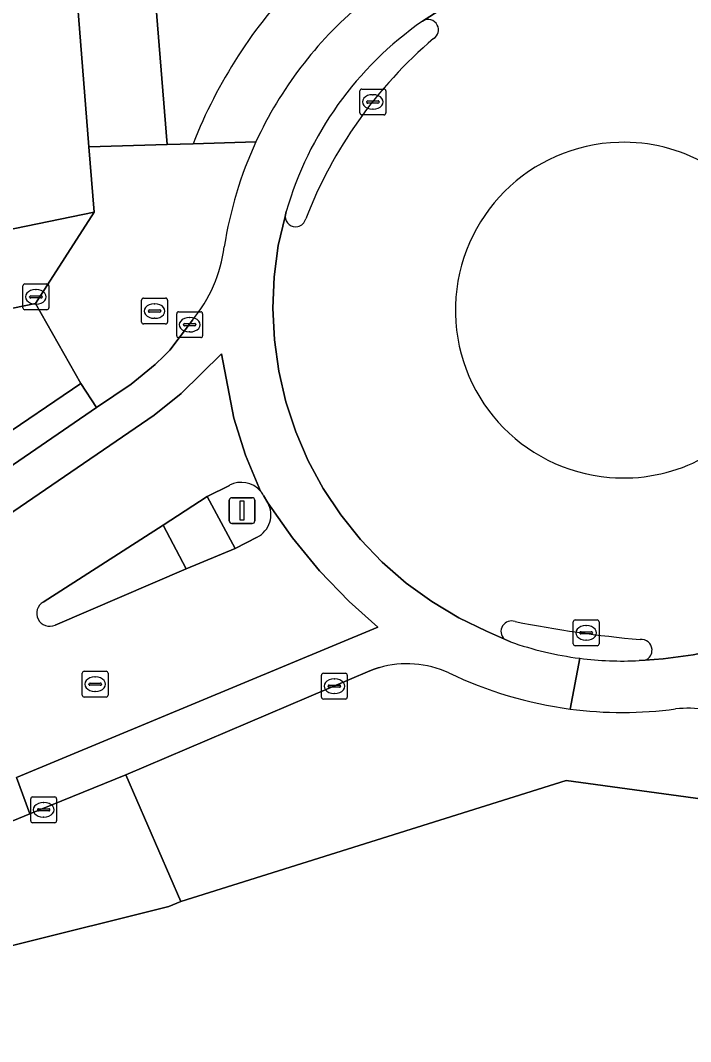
# Model space of a CAD drawing. Extents: x 157793 to 159380, y 380877 to 382313.
# Drawn here: x 158214.85 to 158240.78, y 381073.98 to 381113.49 of the extents above; entities that cross this region are included whole.
import ezdxf

# ---------------------------------------------------------------- set-up
doc = ezdxf.new("R2010")
doc.units = 0
for name, color, linetype in [('IMGEO_Erf', 7, 'Continuous'), ('IMGEO_Fietspad_gesloten', 7, 'Continuous'), ('IMGEO_Groenvoorziening', 7, 'Continuous'), ('IMGEO_Kolk', 7, 'Continuous'), ('IMGEO_Lichtmast', 7, 'Continuous'), ('IMGEO_Rijbaan_lokaal_gesloten', 7, 'Continuous'), ('IMGEO_Rioolput', 7, 'Continuous'), ('IMGEO_Verkeerseiland_open', 7, 'Continuous'), ('IMGEO_Voetpad_open', 7, 'Continuous')]:
    doc.layers.add(name, color=color, linetype=linetype)

msp = doc.modelspace()

# ---------------------------------------------------------------- linework, layer by layer
at = {"layer": 'IMGEO_Erf'}
for points in [[(158168.846, 381096.013), (158217.702, 381106.076), (158217.503, 381108.594), (158207.836, 381230.9)], [(158210.933, 380998.175), (158212.921, 381000), (158236.13, 381021.306), (158269.927, 381050.711), (158268.877, 381052.048), (158268.388, 381052.618), (158264.551, 381057.096), (158242.111, 381083.244), (158235.975, 381084.086), (158221.055, 381079.401), (158220.593, 381079.208), (158214.542, 381077.698)]]:
    msp.add_lwpolyline(points, dxfattribs=at)
at = {"layer": 'IMGEO_Fietspad_gesloten'}
for points in [[(158230.407, 381113.456), (158230.417, 381113.462), (158231.156, 381113.939)], [(158228.011, 381093.404), (158227.247, 381094.358), (158226.572, 381095.376), (158225.991, 381096.45), (158225.508, 381097.572), (158225.127, 381098.733), (158224.851, 381099.923), (158224.683, 381101.133), (158224.623, 381102.353), (158224.673, 381103.574), (158224.832, 381104.785), (158225.095, 381105.904), (158225.141, 381106.101)], [(158221.508, 381101.89), (158220.632, 381100.732), (158220.416, 381100.508), (158220.068, 381100.171), (158219.136, 381099.419), (158217.803, 381098.506), (158211.156, 381093.954), (158210.495, 381093.516), (158209.897, 381093.165), (158210.875, 381091.959), (158220.031, 381098.214), (158221.07, 381099.052), (158222.639, 381100.584), (158223.117, 381098.1), (158223.569, 381096.666), (158224.143, 381095.28)], [(158251.754, 381101.518), (158251.728, 381101.288), (158251.567, 381099.855), (158251.56, 381099.805), (158251.335, 381098.665), (158251.008, 381097.549), (158250.584, 381096.467), (158250.064, 381095.427), (158249.453, 381094.438), (158248.757, 381093.507), (158247.98, 381092.642), (158247.129, 381091.85), (158246.211, 381091.137), (158245.233, 381090.51), (158244.202, 381089.971), (158243.128, 381089.528), (158242.018, 381089.182), (158240.882, 381088.936), (158239.728, 381088.793), (158239.031, 381088.738), (158238.792, 381088.719)], [(158224.262, 381095.112), (158224.428, 381094.818), (158225.376, 381093.465), (158226.428, 381092.191), (158227.578, 381091.005), (158228.689, 381090.015), (158214.705, 381084.193), (158215.221, 381082.786), (158218.935, 381084.302), (158228.371, 381088.324), (158228.543, 381088.382), (158228.732, 381088.446)], [(158233.812, 381089.444), (158233.579, 381089.549), (158232.893, 381089.856), (158231.815, 381090.376), (158230.766, 381091.002), (158229.777, 381091.72), (158228.856, 381092.522), (158228.011, 381093.404)], [(158236.495, 381088.809), (158236.12, 381086.845)], [(158236.12, 381086.845), (158236.495, 381088.809)]]:
    msp.add_lwpolyline(points, dxfattribs=at)
for centre, radius, start, end in [((158238.156, 381102.322), 13.548, 55.513, 88.8076), ((158237.93, 381102.352), 15.377, 130.1236, 155.2315), ((158238.157, 381102.344), 13.548, 124.8955, 163.901), ((158237.906, 381102.37), 15.348, 155.2576, 171.1447), ((158217.314, 381105.398), 5.467, 320.0909, 353.0166), ((158223.405, 381094.631), 0.983, 29.2985, 41.3239), ((158238.135, 381101.723), 13.017, 250.6054, 262.7637), ((158238.149, 381101.675), 12.972, 262.673, 272.8395), ((158229.811, 381084.68), 3.917, 65.5749, 105.9914), ((158238.144, 381102.155), 15.443, 244.2362, 262.4708), ((158238.147, 381102.109), 15.398, 262.4354, 277.6768), ((158240.658, 381082.907), 3.968, 79.7759, 96.5639)]:
    msp.add_arc(centre, radius, start, end, dxfattribs=at)
at = {"layer": 'IMGEO_Groenvoorziening'}
for points in [[(158219.558, 381120.837), (158220.532, 381108.688), (158221.534, 381108.719)], [(158210.493, 381094.904), (158217.198, 381099.444), (158215.438, 381102.536), (158168.317, 381092.823)]]:
    msp.add_lwpolyline(points, dxfattribs=at)
msp.add_arc((158239.687, 381101.536), 19.523, 135.9823, 158.4121, dxfattribs=at)
at = {"layer": 'IMGEO_Kolk'}
for p, q in [((158228.067, 381110.835), (158228.919, 381110.835)), ((158227.992, 381109.909), (158227.992, 381110.761)), ((158228.48, 381110.615), (158228.505, 381110.615)), ((158228.993, 381110.761), (158228.993, 381109.909)), ((158228.251, 381110.329), (158228.251, 381110.341)), ((158228.689, 381110.292), (158228.291, 381110.292)), ((158228.294, 381110.378), (158228.692, 381110.378)), ((158228.503, 381110.055), (158228.478, 381110.055)), ((158228.735, 381110.341), (158228.735, 381110.329)), ((158228.919, 381109.835), (158228.067, 381109.835)), ((158215.028, 381103.292), (158215.88, 381103.292)), ((158214.953, 381102.366), (158214.953, 381103.218)), ((158215.441, 381103.072), (158215.466, 381103.072)), ((158215.954, 381103.218), (158215.954, 381102.366)), ((158215.212, 381102.786), (158215.212, 381102.798)), ((158215.65, 381102.749), (158215.252, 381102.749)), ((158215.255, 381102.835), (158215.653, 381102.835)), ((158215.464, 381102.512), (158215.439, 381102.512)), ((158215.696, 381102.798), (158215.696, 381102.786)), ((158215.88, 381102.292), (158215.028, 381102.292)), ((158220.902, 381101.29), (158220.902, 381102.142)), ((158220.977, 381102.216), (158221.829, 381102.216)), ((158221.903, 381102.142), (158221.903, 381101.29)), ((158221.161, 381101.71), (158221.161, 381101.722)), ((158221.204, 381101.759), (158221.602, 381101.759)), ((158221.39, 381101.996), (158221.415, 381101.996)), ((158221.645, 381101.722), (158221.645, 381101.71)), ((158221.599, 381101.673), (158221.201, 381101.673)), ((158221.413, 381101.436), (158221.388, 381101.436)), ((158221.829, 381101.216), (158220.977, 381101.216)), ((158236.318, 381090.293), (158237.17, 381090.293)), ((158236.243, 381089.367), (158236.243, 381090.219)), ((158236.545, 381089.836), (158236.943, 381089.836)), ((158236.731, 381090.073), (158236.756, 381090.073)), ((158237.244, 381090.219), (158237.244, 381089.367)), ((158236.502, 381089.787), (158236.502, 381089.799)), ((158236.94, 381089.75), (158236.542, 381089.75)), ((158236.754, 381089.513), (158236.729, 381089.513)), ((158236.986, 381089.799), (158236.986, 381089.787)), ((158237.17, 381089.293), (158236.318, 381089.293)), ((158226.501, 381087.303), (158226.501, 381088.155)), ((158226.576, 381088.229), (158227.428, 381088.229)), ((158226.989, 381088.009), (158227.014, 381088.009)), ((158227.502, 381088.155), (158227.502, 381087.303)), ((158226.76, 381087.723), (158226.76, 381087.735)), ((158227.198, 381087.686), (158226.8, 381087.686)), ((158226.803, 381087.772), (158227.201, 381087.772)), ((158227.244, 381087.735), (158227.244, 381087.723)), ((158227.428, 381087.229), (158226.576, 381087.229)), ((158227.012, 381087.449), (158226.987, 381087.449)), ((158215.253, 381082.519), (158215.253, 381083.371)), ((158215.328, 381083.445), (158216.18, 381083.445)), ((158215.741, 381083.225), (158215.766, 381083.225)), ((158216.254, 381083.371), (158216.254, 381082.519)), ((158215.512, 381082.939), (158215.512, 381082.951)), ((158215.95, 381082.902), (158215.552, 381082.902)), ((158215.555, 381082.988), (158215.953, 381082.988)), ((158215.996, 381082.951), (158215.996, 381082.939)), ((158216.18, 381082.445), (158215.328, 381082.445)), ((158215.764, 381082.665), (158215.739, 381082.665))]:
    msp.add_line(p, q, dxfattribs=at)
for points in [[(158228.067, 381110.835), (158228.919, 381110.835)], [(158227.992, 381109.909), (158227.992, 381110.761)], [(158228.993, 381110.761), (158228.993, 381109.909)], [(158228.919, 381109.835), (158228.067, 381109.835)], [(158215.028, 381103.292), (158215.88, 381103.292)], [(158214.953, 381102.366), (158214.953, 381103.218)], [(158215.954, 381103.218), (158215.954, 381102.366)], [(158215.88, 381102.292), (158215.028, 381102.292)], [(158220.902, 381101.29), (158220.902, 381102.142)], [(158220.977, 381102.216), (158221.829, 381102.216)], [(158221.903, 381102.142), (158221.903, 381101.29)], [(158221.829, 381101.216), (158220.977, 381101.216)], [(158236.318, 381090.293), (158237.17, 381090.293)], [(158236.243, 381089.367), (158236.243, 381090.219)], [(158237.244, 381090.219), (158237.244, 381089.367)], [(158237.17, 381089.293), (158236.318, 381089.293)], [(158226.501, 381087.303), (158226.501, 381088.155)], [(158226.576, 381088.229), (158227.428, 381088.229)], [(158227.502, 381088.155), (158227.502, 381087.303)], [(158227.428, 381087.229), (158226.576, 381087.229)], [(158215.253, 381082.519), (158215.253, 381083.371)], [(158215.328, 381083.445), (158216.18, 381083.445)], [(158216.254, 381083.371), (158216.254, 381082.519)], [(158216.18, 381082.445), (158215.328, 381082.445)]]:
    msp.add_lwpolyline(points, dxfattribs=at)
for centre, radius, start, end in [((158228.069, 381110.759), 0.0765, 91.552, 178.448), ((158228.069, 381110.759), 0.0765, 91.552, 178.448), ((158228.917, 381110.759), 0.0765, 1.552, 88.448), ((158228.917, 381110.759), 0.0765, 1.552, 88.448), ((158228.291, 381110.338), 0.0403, 85.8775, 175.7526), ((158228.288, 381110.328), 0.0366, 178.938, 274.7102), ((158228.692, 381110.335), 0.043, 264.8664, 352.4533), ((158228.696, 381110.34), 0.0386, 1.7309, 96.639), ((158228.069, 381109.911), 0.0765, 181.552, 268.448), ((158228.069, 381109.911), 0.0765, 181.552, 268.448), ((158228.917, 381109.911), 0.0765, 271.552, 358.448), ((158228.917, 381109.911), 0.0765, 271.552, 358.448), ((158215.03, 381103.216), 0.0765, 91.552, 178.448), ((158215.03, 381103.216), 0.0765, 91.552, 178.448), ((158215.878, 381103.216), 0.0765, 1.552, 88.448), ((158215.878, 381103.216), 0.0765, 1.552, 88.448), ((158215.252, 381102.795), 0.0403, 85.8775, 175.7526), ((158215.249, 381102.785), 0.0366, 178.938, 274.7102), ((158215.653, 381102.792), 0.043, 264.8664, 352.4533), ((158215.657, 381102.797), 0.0386, 1.7309, 96.639), ((158215.03, 381102.368), 0.0765, 181.552, 268.448), ((158215.03, 381102.368), 0.0765, 181.552, 268.448), ((158215.878, 381102.368), 0.0765, 271.552, 358.448), ((158215.878, 381102.368), 0.0765, 271.552, 358.448), ((158220.979, 381102.14), 0.0765, 91.552, 178.448), ((158220.979, 381102.14), 0.0765, 91.552, 178.448), ((158221.827, 381102.14), 0.0765, 1.552, 88.448), ((158221.827, 381102.14), 0.0765, 1.552, 88.448), ((158221.201, 381101.719), 0.0403, 85.8775, 175.7526), ((158221.198, 381101.709), 0.0366, 178.938, 274.7102), ((158221.602, 381101.716), 0.043, 264.8664, 352.4533), ((158221.606, 381101.721), 0.0386, 1.7309, 96.639), ((158220.979, 381101.292), 0.0765, 181.552, 268.448), ((158220.979, 381101.292), 0.0765, 181.552, 268.448), ((158221.827, 381101.292), 0.0765, 271.552, 358.448), ((158221.827, 381101.292), 0.0765, 271.552, 358.448), ((158236.32, 381090.217), 0.0765, 91.552, 178.448), ((158236.32, 381090.217), 0.0765, 91.552, 178.448), ((158237.168, 381090.217), 0.0765, 1.552, 88.448), ((158237.168, 381090.217), 0.0765, 1.552, 88.448), ((158236.542, 381089.796), 0.0403, 85.8775, 175.7526), ((158236.947, 381089.798), 0.0386, 1.7309, 96.639), ((158236.539, 381089.786), 0.0366, 178.938, 274.7102), ((158236.943, 381089.793), 0.043, 264.8664, 352.4533), ((158236.32, 381089.369), 0.0765, 181.552, 268.448), ((158236.32, 381089.369), 0.0765, 181.552, 268.448), ((158237.168, 381089.369), 0.0765, 271.552, 358.448), ((158237.168, 381089.369), 0.0765, 271.552, 358.448), ((158226.578, 381088.153), 0.0765, 91.552, 178.448), ((158226.578, 381088.153), 0.0765, 91.552, 178.448), ((158227.426, 381088.153), 0.0765, 1.552, 88.448), ((158227.426, 381088.153), 0.0765, 1.552, 88.448), ((158226.8, 381087.732), 0.0403, 85.8775, 175.7526), ((158226.797, 381087.722), 0.0366, 178.938, 274.7102), ((158227.201, 381087.729), 0.043, 264.8664, 352.4533), ((158227.205, 381087.734), 0.0386, 1.7309, 96.639), ((158226.578, 381087.305), 0.0765, 181.552, 268.448), ((158226.578, 381087.305), 0.0765, 181.552, 268.448), ((158227.426, 381087.305), 0.0765, 271.552, 358.448), ((158227.426, 381087.305), 0.0765, 271.552, 358.448), ((158215.33, 381083.369), 0.0765, 91.552, 178.448), ((158215.33, 381083.369), 0.0765, 91.552, 178.448), ((158216.178, 381083.369), 0.0765, 1.552, 88.448), ((158216.178, 381083.369), 0.0765, 1.552, 88.448), ((158215.552, 381082.948), 0.0403, 85.8775, 175.7526), ((158215.549, 381082.938), 0.0366, 178.938, 274.7102), ((158215.953, 381082.945), 0.043, 264.8664, 352.4533), ((158215.957, 381082.95), 0.0386, 1.7309, 96.639), ((158215.33, 381082.521), 0.0765, 181.552, 268.448), ((158215.33, 381082.521), 0.0765, 181.552, 268.448), ((158216.178, 381082.521), 0.0765, 271.552, 358.448), ((158216.178, 381082.521), 0.0765, 271.552, 358.448)]:
    msp.add_arc(centre, radius, start, end, dxfattribs=at)
for centre, major_axis, ratio, start_param, end_param in [((158228.479, 381110.335), (-0.387, 0.002), 0.722429, 4.712389, 7.853982), ((158228.504, 381110.335), (-0.39, 0.002), 0.717154, 1.570796, 4.712389), ((158215.44, 381102.792), (-0.387, 0.002), 0.722429, 4.712389, 7.853982), ((158215.465, 381102.792), (-0.39, 0.002), 0.717154, 1.570796, 4.712389), ((158221.389, 381101.716), (-0.387, 0.002), 0.722429, 4.712389, 7.853982), ((158221.414, 381101.716), (-0.39, 0.002), 0.717154, 1.570796, 4.712389), ((158236.73, 381089.793), (-0.387, 0.002), 0.722429, 4.712389, 7.853982), ((158236.755, 381089.793), (-0.39, 0.002), 0.717154, 1.570796, 4.712389), ((158226.988, 381087.729), (-0.387, 0.002), 0.722429, 4.712389, 7.853982), ((158227.013, 381087.729), (-0.39, 0.002), 0.717154, 1.570796, 4.712389), ((158215.74, 381082.945), (-0.387, 0.002), 0.722429, 4.712389, 7.853982), ((158215.765, 381082.945), (-0.39, 0.002), 0.717154, 1.570796, 4.712389)]:
    msp.add_ellipse(centre, major_axis=major_axis, ratio=ratio, start_param=start_param, end_param=end_param, dxfattribs=at)
at = {"layer": 'IMGEO_Lichtmast'}
for p, q in [((158223.034, 381095.023), (158223.824, 381095.023)), ((158223.824, 381095.023), (158223.034, 381095.023)), ((158222.934, 381094.123), (158222.934, 381094.923)), ((158222.934, 381094.923), (158222.934, 381094.123)), ((158223.924, 381094.923), (158223.924, 381094.123)), ((158223.924, 381094.123), (158223.924, 381094.923)), ((158223.824, 381094.023), (158223.034, 381094.023)), ((158223.034, 381094.023), (158223.824, 381094.023))]:
    msp.add_line(p, q, dxfattribs=at)
msp.add_lwpolyline([(158223.354, 381094.898), (158223.504, 381094.898), (158223.504, 381094.148), (158223.354, 381094.148), (158223.354, 381094.898)], dxfattribs=at)
for centre, start, end in [((158223.034, 381094.923), 90, 180), ((158223.034, 381094.923), 90, 180), ((158223.824, 381094.923), 0, 90), ((158223.824, 381094.923), 360, 90), ((158223.034, 381094.123), 180, 270), ((158223.034, 381094.123), 180, 270), ((158223.824, 381094.123), 270, 0), ((158223.824, 381094.123), 270, 0)]:
    msp.add_arc(centre, 0.1, start, end, dxfattribs=at)
at = {"layer": 'IMGEO_Rijbaan_lokaal_gesloten'}
for points in [[(158231.156, 381113.939), (158230.417, 381113.462)], [(158225.095, 381105.904), (158224.832, 381104.785), (158224.673, 381103.574), (158224.623, 381102.353), (158224.683, 381101.133), (158224.851, 381099.923), (158225.127, 381098.733), (158225.508, 381097.572), (158225.991, 381096.45), (158226.572, 381095.376), (158227.247, 381094.358), (158228.011, 381093.404), (158228.856, 381092.522), (158229.777, 381091.72), (158230.766, 381091.002), (158231.815, 381090.376), (158232.893, 381089.856), (158233.579, 381089.549)], [(158224.143, 381095.28), (158223.569, 381096.666), (158223.117, 381098.1), (158222.639, 381100.584), (158221.07, 381099.052), (158220.031, 381098.214), (158210.875, 381091.959)], [(158239.031, 381088.738), (158239.728, 381088.793), (158240.882, 381088.936), (158242.018, 381089.182), (158243.128, 381089.528), (158244.202, 381089.971), (158245.233, 381090.51), (158246.211, 381091.137), (158247.129, 381091.85), (158247.98, 381092.642), (158248.757, 381093.507), (158249.453, 381094.438), (158250.064, 381095.427), (158250.584, 381096.467), (158251.008, 381097.549)], [(158215.739, 381090.985), (158220.377, 381093.956), (158222.08, 381095.063), (158222.943, 381095.5)], [(158228.689, 381090.015), (158227.578, 381091.005), (158226.428, 381092.191), (158225.376, 381093.465), (158224.428, 381094.818)], [(158224.016, 381093.499), (158223.165, 381093.052), (158221.263, 381092.275), (158216.198, 381090.094)], [(158213.519, 381082.092), (158215.221, 381082.786), (158214.705, 381084.193), (158228.689, 381090.015)]]:
    msp.add_lwpolyline(points, dxfattribs=at)
for centre, radius, start, end in [((158238.156, 381102.322), 13.548, 55.513, 88.8076), ((158230.629, 381113.123), 0.4, 27.8483, 122.0874), ((158230.627, 381113.127), 0.4, 301.9481, 27.2637), ((158242.12, 381099.549), 17.393, 130.4377, 158.8875), ((158238.179, 381102.279), 6.494, 91.5674, 265.322), ((158238.19, 381102.279), 6.495, 265.2241, 91.6653), ((158225.502, 381105.912), 0.407, 181.1243, 281.8418), ((158225.498, 381105.914), 0.409, 282.222, 345.8996), ((158223.403, 381094.629), 0.986, 41.3757, 117.8466), ((158223.588, 381094.356), 0.958, 296.509, 28.7978), ((158215.99, 381090.551), 0.502, 120.0308, 294.4799), ((158233.852, 381089.851), 0.403, 69.5138, 147.9954), ((158233.851, 381089.848), 0.404, 147.483, 227.7499), ((158243.464, 381138.613), 49.302, 258.9244, 264.6065), ((158238.881, 381089.122), 0.411, 4.0958, 97.2036), ((158238.88, 381089.121), 0.412, 291.4482, 4.1677)]:
    msp.add_arc(centre, radius, start, end, dxfattribs=at)
at = {"layer": 'IMGEO_Rioolput'}
for p, q in [((158219.545, 381101.817), (158219.545, 381102.669)), ((158219.62, 381102.743), (158220.472, 381102.743)), ((158220.033, 381102.523), (158220.058, 381102.523)), ((158220.546, 381102.669), (158220.546, 381101.817)), ((158219.804, 381102.237), (158219.804, 381102.249)), ((158220.242, 381102.2), (158219.844, 381102.2)), ((158219.847, 381102.286), (158220.245, 381102.286)), ((158220.288, 381102.249), (158220.288, 381102.237)), ((158220.472, 381101.743), (158219.62, 381101.743)), ((158220.056, 381101.963), (158220.031, 381101.963)), ((158217.321, 381088.306), (158218.173, 381088.306)), ((158217.246, 381087.38), (158217.246, 381088.232)), ((158217.734, 381088.086), (158217.759, 381088.086)), ((158218.247, 381088.232), (158218.247, 381087.38)), ((158217.505, 381087.8), (158217.505, 381087.812)), ((158217.943, 381087.763), (158217.545, 381087.763)), ((158217.548, 381087.849), (158217.946, 381087.849)), ((158217.757, 381087.526), (158217.732, 381087.526)), ((158217.989, 381087.812), (158217.989, 381087.8)), ((158218.173, 381087.306), (158217.321, 381087.306))]:
    msp.add_line(p, q, dxfattribs=at)
for points in [[(158219.545, 381101.817), (158219.545, 381102.669)], [(158219.62, 381102.743), (158220.472, 381102.743)], [(158220.546, 381102.669), (158220.546, 381101.817)], [(158220.472, 381101.743), (158219.62, 381101.743)], [(158217.321, 381088.306), (158218.173, 381088.306)], [(158217.246, 381087.38), (158217.246, 381088.232)], [(158218.247, 381088.232), (158218.247, 381087.38)], [(158218.173, 381087.306), (158217.321, 381087.306)]]:
    msp.add_lwpolyline(points, dxfattribs=at)
for centre, radius, start, end in [((158219.622, 381102.667), 0.0765, 91.552, 178.448), ((158219.622, 381102.667), 0.0765, 91.552, 178.448), ((158220.47, 381102.667), 0.0765, 1.552, 88.448), ((158220.47, 381102.667), 0.0765, 1.552, 88.448), ((158219.844, 381102.246), 0.0403, 85.8775, 175.7526), ((158219.841, 381102.236), 0.0366, 178.938, 274.7102), ((158220.245, 381102.243), 0.043, 264.8664, 352.4533), ((158220.249, 381102.248), 0.0386, 1.7309, 96.639), ((158219.622, 381101.819), 0.0765, 181.552, 268.448), ((158219.622, 381101.819), 0.0765, 181.552, 268.448), ((158220.47, 381101.819), 0.0765, 271.552, 358.448), ((158220.47, 381101.819), 0.0765, 271.552, 358.448), ((158217.323, 381088.23), 0.0765, 91.552, 178.448), ((158217.323, 381088.23), 0.0765, 91.552, 178.448), ((158218.171, 381088.23), 0.0765, 1.552, 88.448), ((158218.171, 381088.23), 0.0765, 1.552, 88.448), ((158217.545, 381087.809), 0.0403, 85.8775, 175.7526), ((158217.542, 381087.799), 0.0366, 178.938, 274.7102), ((158217.946, 381087.806), 0.043, 264.8664, 352.4533), ((158217.95, 381087.811), 0.0386, 1.7309, 96.639), ((158217.323, 381087.382), 0.0765, 181.552, 268.448), ((158217.323, 381087.382), 0.0765, 181.552, 268.448), ((158218.171, 381087.382), 0.0765, 271.552, 358.448), ((158218.171, 381087.382), 0.0765, 271.552, 358.448)]:
    msp.add_arc(centre, radius, start, end, dxfattribs=at)
for centre, major_axis, ratio, start_param, end_param in [((158220.032, 381102.243), (-0.387, 0.002), 0.722429, 4.712389, 7.853982), ((158220.057, 381102.243), (-0.39, 0.002), 0.717154, 1.570796, 4.712389), ((158217.733, 381087.806), (-0.387, 0.002), 0.722429, 4.712389, 7.853982), ((158217.758, 381087.806), (-0.39, 0.002), 0.717154, 1.570796, 4.712389)]:
    msp.add_ellipse(centre, major_axis=major_axis, ratio=ratio, start_param=start_param, end_param=end_param, dxfattribs=at)
at = {"layer": 'IMGEO_Verkeerseiland_open'}
for points in [[(158230.417, 381113.462), (158230.407, 381113.456)], [(158225.141, 381106.101), (158225.095, 381105.904)], [(158222.943, 381095.5), (158222.08, 381095.063), (158223.165, 381093.052), (158224.016, 381093.499)], [(158224.428, 381094.818), (158224.262, 381095.112)], [(158216.198, 381090.094), (158221.263, 381092.275), (158220.377, 381093.956), (158215.739, 381090.985)], [(158233.579, 381089.549), (158233.812, 381089.444)], [(158238.792, 381088.719), (158239.031, 381088.738)]]:
    msp.add_lwpolyline(points, dxfattribs=at)
for centre, radius, start, end in [((158238.157, 381102.344), 13.548, 124.8955, 163.901), ((158230.629, 381113.123), 0.4, 27.8483, 122.0874), ((158230.627, 381113.127), 0.4, 301.9481, 27.2637), ((158242.12, 381099.549), 17.393, 130.4377, 158.8875), ((158238.179, 381102.279), 6.494, 91.5674, 265.322), ((158238.19, 381102.279), 6.495, 265.2241, 91.6653), ((158225.502, 381105.912), 0.407, 181.1243, 281.8418), ((158225.498, 381105.914), 0.409, 282.222, 345.8996), ((158223.403, 381094.629), 0.986, 41.3757, 117.8466), ((158223.405, 381094.631), 0.983, 29.2985, 41.3239), ((158223.588, 381094.356), 0.958, 296.509, 28.7978), ((158215.99, 381090.551), 0.502, 120.0308, 294.4799), ((158233.852, 381089.851), 0.403, 69.5138, 147.9954), ((158233.851, 381089.848), 0.404, 147.483, 227.7499), ((158243.464, 381138.613), 49.302, 258.9244, 264.6065), ((158238.135, 381101.723), 13.017, 250.6054, 262.7637), ((158238.881, 381089.122), 0.411, 4.0958, 97.2036), ((158238.88, 381089.121), 0.412, 291.4482, 4.1677), ((158238.149, 381101.675), 12.972, 262.673, 272.8395)]:
    msp.add_arc(centre, radius, start, end, dxfattribs=at)
at = {"layer": 'IMGEO_Voetpad_open'}
for points in [[(158205.551, 381319.116), (158200.897, 381318.677), (158207.836, 381230.9), (158217.503, 381108.594), (158220.532, 381108.688), (158219.558, 381120.837), (158219.539, 381121.075), (158231.062, 381121.965)], [(158223.967, 381108.794), (158221.534, 381108.719), (158220.532, 381108.688), (158217.503, 381108.594), (158217.702, 381106.076), (158215.438, 381102.536), (158217.198, 381099.444), (158217.803, 381098.506), (158219.136, 381099.419), (158220.068, 381100.171), (158220.416, 381100.508), (158220.632, 381100.732), (158221.508, 381101.89)], [(158221.534, 381108.719), (158223.967, 381108.794)], [(158215.438, 381102.536), (158217.702, 381106.076), (158168.846, 381096.013), (158168.549, 381099.472), (158165.486, 381099.2), (158166.373, 381090.041)], [(158168.317, 381092.823), (158215.438, 381102.536)], [(158200.484, 381088.849), (158200.847, 381088.958), (158204.195, 381090.187), (158207.419, 381091.71), (158209.897, 381093.165), (158210.495, 381093.516), (158211.156, 381093.954), (158217.803, 381098.506), (158217.198, 381099.444), (158210.493, 381094.904)], [(158228.732, 381088.446), (158228.543, 381088.382), (158228.371, 381088.324), (158218.935, 381084.302), (158221.055, 381079.401), (158235.975, 381084.086), (158242.111, 381083.244), (158244.393, 381084.862), (158243.147, 381085.994)], [(158220.593, 381079.208), (158221.055, 381079.401), (158218.935, 381084.302), (158215.221, 381082.786), (158213.519, 381082.092), (158206.642, 381079.916), (158199.599, 381078.363), (158184.529, 381077.082), (158184.733, 381074.138), (158184.748, 381074.01), (158190.893, 381074.499), (158197.853, 381075.053)], [(158214.542, 381077.698), (158220.593, 381079.208)]]:
    msp.add_lwpolyline(points, dxfattribs=at)
msp.add_lwpolyline([(158223.165, 381093.052), (158222.08, 381095.063), (158220.377, 381093.956), (158221.263, 381092.275)], close=True, dxfattribs=at)
for centre, radius, start, end in [((158239.687, 381101.536), 19.523, 135.9823, 158.4121), ((158237.93, 381102.352), 15.377, 130.1236, 155.2315), ((158237.906, 381102.37), 15.348, 155.2576, 171.1447), ((158217.314, 381105.398), 5.467, 320.0909, 353.0166), ((158229.811, 381084.68), 3.917, 65.5749, 105.9914), ((158238.144, 381102.155), 15.443, 244.2362, 262.4708), ((158238.147, 381102.109), 15.398, 262.4354, 277.6768), ((158240.658, 381082.907), 3.968, 79.7759, 96.5639)]:
    msp.add_arc(centre, radius, start, end, dxfattribs=at)

doc.saveas('drawing.dxf')
